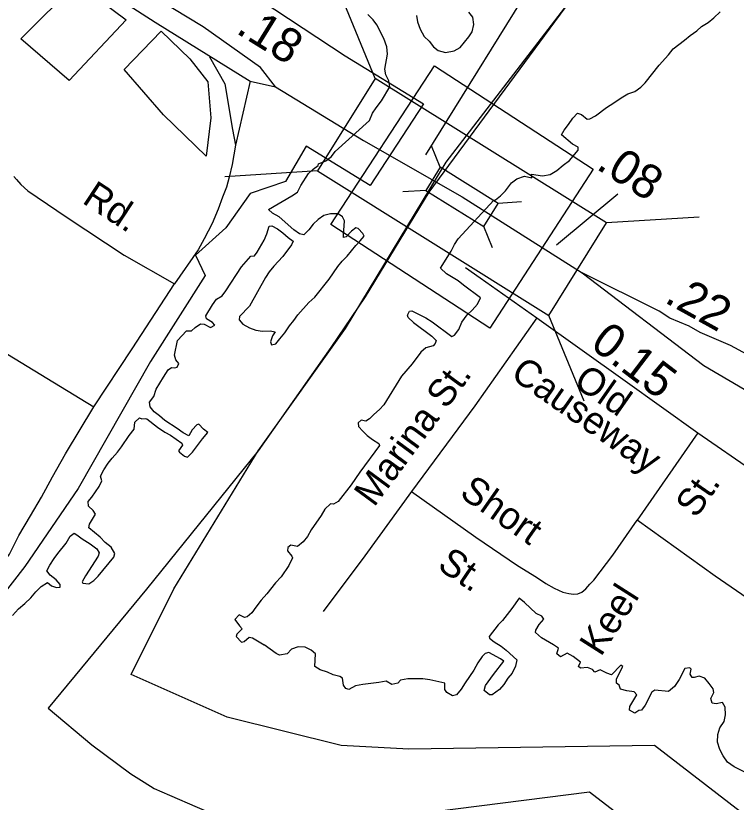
# Model space of a CAD drawing. Extents: x 1945482 to 2853149, y 66427 to 1015778.
# Drawn here: x 2358008 to 2359741, y 171090 to 172983 of the extents above; entities that cross this region are included whole.
import ezdxf

# ---------------------------------------------------------------- set-up
doc = ezdxf.new("R2010")
doc.units = 0
for name, color, linetype in [('Old_Level_10', 7, 'Continuous'), ('Old_Level_17', 7, 'Continuous'), ('Old_Level_28', 7, 'Continuous'), ('Old_Level_31', 7, 'Continuous'), ('Old_Level_35', 7, 'Continuous'), ('Old_Level_48', 7, 'Continuous'), ('Old_Level_49', 7, 'Continuous'), ('Old_Level_50', 7, 'Continuous'), ('Old_Level_60', 7, 'Continuous')]:
    doc.layers.add(name, color=color, linetype=linetype)

msp = doc.modelspace()

# ---------------------------------------------------------------- linework, layer by layer
at = {"layer": 'Old_Level_17'}
for points in [[(2358994.4, 172648.6), (2359277.2, 173104.6)], [(2359308.7, 172431.7), (2359456.4, 172554.3)]]:
    msp.add_lwpolyline(points, dxfattribs=at)
at = {"layer": 'Old_Level_28'}
for points in [[(2358632.7, 172811.7), (2358597, 172858.4), (2358458.8, 172956.4), (2357694.3, 173418.9)], [(2357670.5, 173382.3), (2358101.7, 173123.1), (2358343.4, 172967.4), (2358571.4, 172825.4), (2358632.7, 172811.7)], [(2358632.7, 172811.7), (2358844.2, 172682.6), (2359081.3, 172547), (2359370.2, 172364)], [(2359370.2, 172364), (2359662.6, 172141.2), (2359954.2, 171970.6), (2360025.5, 171922.5)], [(2360086.9, 172061.7), (2360064.9, 172066.1), (2360042.2, 172069), (2360019.6, 172074), (2359996.4, 172080.9), (2359983.1, 172084.9), (2359953.8, 172094.7), (2359904.3, 172109.5), (2359877.7, 172123.3), (2359804.7, 172149), (2359767, 172168.2), (2359726.9, 172189.4), (2359653.9, 172221), (2359627.3, 172235.8), (2359580.7, 172255.5), (2359555.6, 172271.8), (2359370.2, 172364)]]:
    msp.add_lwpolyline(points, dxfattribs=at)
at = {"layer": 'Old_Level_31'}
msp.add_lwpolyline([(2359014.8, 172862.6), (2359396.8, 172613.8), (2359147.8, 172231.4), (2358765.8, 172480.3)], close=True, dxfattribs=at)
at = {"layer": 'Old_Level_35'}
for p, q in [((2359089.8, 172377.4), (2359124.7, 172352.7)), ((2359124.7, 172352.7), (2359261.3, 172256.2)), ((2359648.4, 171979.4), (2359502.8, 171769.5)), ((2359648.4, 171979.4), (2360158.7, 171625.4))]:
    msp.add_line(p, q, dxfattribs=at)
for points in [[(2358474.3, 172884), (2358510.9, 172819), (2358529.2, 172709.3), (2358536.6, 172671.6)], [(2358571.4, 172825.4), (2358536.6, 172671.6), (2358528.6, 172625.3), (2358521.6, 172594.8), (2358514.7, 172570.6), (2358505.5, 172546.3), (2358494.8, 172517.9), (2358480.1, 172483.2), (2358461.5, 172446.4), (2358446.5, 172419.9), (2358390, 172337.5)], [(2357119.2, 172693.5), (2357297.6, 172588.3), (2357619.4, 172393), (2358195.6, 172041.7)], [(2358003.3, 172596.3), (2358009.8, 172588.7), (2358020.1, 172576.9), (2358036.8, 172561.8), (2358059.4, 172546.6), (2358131.3, 172497.3), (2358269.1, 172406.9), (2358390, 172337.5)], [(2357873.6, 171575), (2357968.7, 171654.6), (2357993.3, 171687.7), (2358015.5, 171732.6), (2358043.8, 171779.6), (2358069.9, 171824.7), (2358096.2, 171873.9), (2358127.8, 171929), (2358195.6, 172041.7), (2358287.9, 172181.5), (2358390, 172337.5)], [(2359261.3, 172256.2), (2359111.9, 172044.1), (2358959.9, 171837.9)], [(2359261.3, 172256.2), (2359473.5, 172104.4), (2359648.4, 171979.4)], [(2358959.9, 171837.9), (2358847.8, 171683.5), (2358747.1, 171549.5)], [(2358959.9, 171837.9), (2359114.2, 171728.2), (2359215, 171659.9), (2359260.1, 171631.9), (2359282.7, 171616.7), (2359303.2, 171605.3), (2359323.6, 171596.3), (2359337.8, 171592.9), (2359349.7, 171591.4), (2359359.9, 171591.8), (2359369.5, 171596.2), (2359379.4, 171604.4), (2359388.8, 171615), (2359398.6, 171625.2), (2359444.1, 171685.1), (2359502.8, 171769.5)], [(2360456.6, 171429.1), (2360387, 171314.1), (2360383.3, 171308.1), (2360377.7, 171302), (2360370, 171297.7), (2360350.1, 171294.6), (2360244.2, 171282.6), (2360228.5, 171281.9), (2360214.3, 171283.3), (2360206.3, 171285), (2360202, 171286.8), (2360189.9, 171294.5), (2359918.4, 171477.7), (2359690.3, 171634.8), (2359502.8, 171769.5)]]:
    msp.add_lwpolyline(points, dxfattribs=at)
at = {"layer": 'Old_Level_48'}
msp.add_line((2359001.6, 172558.1), (2358848.2, 172306.5), dxfattribs=at)
for points in [[(2361360.8, 176111.9), (2361223.1, 175973.2), (2361044, 175876.1), (2360937.1, 175754.2), (2360822.7, 175776.6), (2360730.7, 175644.7), (2360492, 175450.6), (2360253.2, 175167), (2359482.3, 174470.3), (2359353, 174216.5), (2359288.3, 173937.8), (2359248.5, 173504.9), (2359029.7, 173350.6), (2358865.5, 173380.5), (2358726.3, 173315.8), (2358731.2, 173271), (2358606.9, 173290.9), (2358427, 173133.2), (2358800.4, 172886.7), (2358989, 172770.9), (2358860.6, 172574.3)], [(2359752.9, 173438.8), (2359603.4, 173411.3), (2359461.8, 173183.3), (2359001.6, 172558.1)], [(2358020.6, 172927.6), (2358154.7, 173061.8), (2358273.5, 172973.4), (2358136.6, 172827.4), (2358020.6, 172927.6)], [(2358269, 172853.3), (2358358, 172946.2), (2358426.5, 172879.5), (2358469.7, 172823.7), (2358476.9, 172737.1), (2358466.1, 172645.2), (2358363.5, 172744.3), (2358269, 172853.3)], [(2358860.6, 172574.3), (2358706.4, 172668.9), (2358656.6, 172584.3), (2358572, 172554.9), (2358512.9, 172472.8), (2358440.7, 172407.1), (2358463.6, 172357.8), (2358332.3, 172150.8), (2358158.3, 171845.3), (2358030.2, 171658), (2357898.9, 171490.5), (2357790.5, 171493.8), (2357678.9, 171411.6), (2357544.2, 171283.5), (2357465.4, 171122.5), (2357363.7, 171027.3)], [(2358848.2, 172306.5), (2358765.6, 172184.6), (2358591.1, 171936.1), (2358322.8, 171603.4), (2358085.6, 171317.1), (2358191.1, 171228.8), (2358284.6, 171158.5), (2358316.7, 171139), (2358341.2, 171123.3), (2358377.4, 171107.9), (2358444.4, 171078.6), (2358496.9, 171056.4), (2358532.6, 171044.7), (2358560.7, 171037), (2358600.3, 171030.5), (2358636.8, 171028.4), (2358666.8, 171028.8), (2358730.7, 171031.9), (2358808.6, 171045.4), (2358964.5, 171061.9), (2359387.7, 171115.3), (2359673.5, 170895.9), (2360014, 170639.7)]]:
    msp.add_lwpolyline(points, dxfattribs=at)
at = {"layer": 'Old_Level_49'}
for points in [[(2361360.8, 176111.9), (2361223.1, 175973.2), (2361044, 175876.1), (2360937.1, 175754.2), (2360822.7, 175776.6), (2360730.7, 175644.7), (2360492, 175450.6), (2360253.2, 175167), (2359482.3, 174470.3), (2359353, 174216.5), (2359288.3, 173937.8), (2359248.5, 173504.9), (2359029.7, 173350.6), (2358865.5, 173380.5), (2358726.3, 173315.8), (2358731.2, 173271), (2358606.9, 173290.9), (2358427, 173133.2), (2358800.4, 172886.7), (2358989, 172770.9), (2358860.6, 172574.3)], [(2359043.2, 172630.9), (2359411.5, 173110.3), (2359599.9, 173392.7), (2360516.2, 173204.4), (2361179.9, 172493.9), (2361625.3, 172596.7), (2361873.6, 172665.1), (2362695.8, 173058.9), (2363779.1, 172981.9), (2364087.4, 173247.2), (2364597, 172656.6)], [(2358020.6, 172927.6), (2358154.7, 173061.8), (2358273.5, 172973.4), (2358136.6, 172827.4), (2358020.6, 172927.6)], [(2358269, 172853.3), (2358358, 172946.2), (2358426.5, 172879.5), (2358469.7, 172823.7), (2358476.9, 172737.1), (2358466.1, 172645.2), (2358363.5, 172744.3), (2358269, 172853.3)], [(2358860.6, 172574.3), (2358706.4, 172668.9), (2358656.6, 172584.3), (2358572, 172554.9), (2358512.9, 172472.8), (2358440.7, 172407.1), (2358463.6, 172357.8), (2358332.3, 172150.8), (2358158.3, 171845.3), (2358030.2, 171658), (2357898.9, 171490.5), (2357790.5, 171493.8), (2357678.9, 171411.6), (2357544.2, 171283.5), (2357465.4, 171122.5), (2357363.7, 171027.3)], [(2361488.2, 169754.7), (2361171.4, 169985.9), (2360220.8, 170704.9), (2359544.2, 171227.1), (2358953.3, 171218.5), (2358790.6, 171227.1), (2358516.5, 171295.5), (2358285.3, 171398.3), (2358388, 171603.7), (2358591.1, 171936.1), (2358801.3, 172230.7), (2359043.2, 172630.9)]]:
    msp.add_lwpolyline(points, dxfattribs=at)
at = {"layer": 'Old_Level_50'}
for p, q in [((2358872.6, 172832.1), (2358787.4, 173038.6)), ((2359029.1, 172618.3), (2359007.8, 172669.9)), ((2358733.5, 172609.5), (2358510.6, 172595.4)), ((2358994.4, 172562.6), (2358938.6, 172559.1)), ((2359224, 172534.9), (2359168.3, 172531.4)), ((2359652, 172498.6), (2359429.1, 172484.5)), ((2359154.8, 172424.1), (2359133.5, 172475.7)), ((2359375.2, 172055.5), (2359290.1, 172261.9))]:
    msp.add_line(p, q, dxfattribs=at)
msp.add_lwpolyline([(2358733.5, 172609.5), (2359290.1, 172261.9), (2359429.1, 172484.5), (2358872.6, 172832.1)], close=True, dxfattribs=at)
msp.add_lwpolyline([(2358994.4, 172562.6), (2359133.5, 172475.7), (2359168.3, 172531.4), (2359029.1, 172618.3), (2358994.4, 172562.6)], dxfattribs=at)
at = {"layer": 'Old_Level_60'}
for points in [[(2358965, 172245.1), (2358951.7, 172256.7), (2358950.5, 172262.6), (2358955.2, 172272.2), (2358960.7, 172272.9), (2358994, 172255.7), (2359009.7, 172246.2), (2359056.5, 172211.4), (2359063, 172214.2), (2359073.7, 172228.2), (2359081.2, 172245.6), (2359094, 172263.4), (2359105.5, 172274.4), (2359118.2, 172289), (2359126, 172304), (2359084.5, 172334.4), (2359072.2, 172345.2), (2359044, 172361.6), (2359029.5, 172375.4), (2359055.2, 172416.3), (2359063.5, 172432.2), (2359072.2, 172446.3), (2359158, 172538.9), (2359161.7, 172540), (2359174, 172550), (2359186.2, 172561.8), (2359200, 172580.6), (2359213.2, 172590.3), (2359231.2, 172597.2), (2359249, 172593), (2359248.7, 172601.9), (2359274.7, 172598.1), (2359293.2, 172600.9), (2359309, 172610.5), (2359324.7, 172623.7), (2359339.7, 172634.4), (2359361, 172659.7), (2359360.5, 172666.5), (2359347, 172674), (2359320.7, 172696.7), (2359327.2, 172707.5), (2359337.5, 172721.1), (2359347.5, 172736.1), (2359358.7, 172748.3), (2359368.7, 172745), (2359382.5, 172734), (2359388.5, 172735.2), (2359402.7, 172742), (2359428.7, 172762.4), (2359446.2, 172773.2), (2359463.7, 172785.6), (2359480.2, 172794.8), (2359496.5, 172800.9), (2359511.5, 172811.1), (2359522, 172821.7), (2359555.2, 172863.6), (2359577.7, 172888.7), (2359589.2, 172902.9), (2359616.7, 172923.9), (2359629.7, 172935), (2359646, 172946.6), (2359657, 172956.9), (2359673, 172966.9), (2359687, 172978.1), (2359702.5, 172992.1)], [(2358971.7, 172983.5), (2358974.5, 172968.1), (2358980.5, 172950.8), (2358990.5, 172933.1), (2359002.2, 172921.7), (2359013, 172908.2), (2359024, 172899.1), (2359041.7, 172894.4), (2359062.7, 172898.1), (2359077.2, 172906.7), (2359098, 172931.9), (2359106, 172944.4), (2359109.5, 172962.1), (2359107.5, 172979.7), (2359098, 172991.5)], [(2358663, 172449.6), (2358675, 172440.4), (2358671.5, 172432.1), (2358650.5, 172403.4), (2358628.5, 172380.1), (2358617.2, 172366.5), (2358608.5, 172353.3), (2358570, 172284), (2358546, 172259), (2358545.2, 172250.9), (2358554.2, 172240.8), (2358570, 172231.8), (2358585.7, 172226.7), (2358601.7, 172224.1), (2358620, 172224.8), (2358632.2, 172222.4), (2358625.7, 172212.6), (2358621, 172198.6), (2358623.5, 172190.8), (2358633.5, 172193.9), (2358643.5, 172205.2), (2358655.5, 172220), (2358666, 172237), (2358676.5, 172249.4), (2358686.5, 172263), (2358712.5, 172292.6), (2358727.2, 172305.5), (2358761.5, 172348.8), (2358782.7, 172379.2), (2358793, 172392.4), (2358805, 172404.8), (2358825.7, 172430.2), (2358836.2, 172441), (2358845.7, 172452.7), (2358843, 172458.6), (2358831.5, 172471.4), (2358825.7, 172473), (2358815.2, 172464.5), (2358803, 172450.9), (2358796.5, 172449.1), (2358796.2, 172455.2), (2358799, 172489.4), (2358793.7, 172498.9), (2358783.5, 172505.9), (2358765, 172506.5), (2358749.2, 172502.2), (2358735, 172492.4), (2358723.2, 172481.3), (2358713, 172467.6), (2358701, 172455.4), (2358690.5, 172458), (2358677, 172468.1), (2358641.2, 172499.1), (2358625.2, 172508), (2358616, 172516.4), (2358672.2, 172549.7), (2358685.5, 172558.8), (2358693.5, 172574.5), (2358711.7, 172603.5), (2358723, 172613.7), (2358735.7, 172622.9), (2358736.2, 172626.9), (2358754, 172633.6), (2358767, 172644.2), (2358776.5, 172656.6), (2358859, 172731), (2358865.7, 172748.9), (2358874.5, 172761.7), (2358888, 172778.5), (2358908, 172811.9), (2358905.5, 172826.4), (2358898.2, 172840.8), (2358896, 172854), (2358901.7, 172890.4), (2358900.5, 172908), (2358893, 172928.5), (2358876.7, 172960.8), (2358867.5, 172973.1), (2358855, 172986.2)], [(2358203, 171700), (2358208.7, 171691), (2358206.5, 171682.8), (2358175.7, 171635.6), (2358167.7, 171621), (2358169.2, 171618), (2358184, 171616.4), (2358196.2, 171623.7), (2358206.5, 171634.8), (2358243.7, 171680.6), (2358246, 171689), (2358237.2, 171704.2), (2358223, 171715.4), (2358211.2, 171728.2), (2358183.5, 171750.6), (2358185.2, 171759.3), (2358199.7, 171783.8), (2358194.5, 171792.2), (2358183, 171802.6), (2358182, 171814.1), (2358191, 171824.9), (2358208.5, 171849.9), (2358214.7, 171864), (2358211.7, 171875.4), (2358220, 171890.6), (2358230, 171906.1), (2358240, 171918.7), (2358253, 171932.9), (2358262.7, 171945.9), (2358281, 171973), (2358292.5, 171988), (2358294.7, 172004.8), (2358305.5, 172015.4), (2358311, 172013.3), (2358319.5, 172014.2), (2358323, 172013.1), (2358349, 171992.8), (2358366.7, 171981.2), (2358380, 171973.6), (2358407.7, 171954.5), (2358409, 171950), (2358399.5, 171936.3), (2358401.5, 171932.9), (2358413.7, 171923.5), (2358420.7, 171920.9), (2358433, 171933), (2358457.2, 171965.1), (2358469.7, 171979.8), (2358459.5, 171988.4), (2358448, 172000.6), (2358443.5, 171998.5), (2358432.7, 171986.4), (2358424, 171971.8), (2358410.7, 171979.6), (2358396.5, 171989.8), (2358366.7, 172009), (2358354, 172020.3), (2358341, 172029.6), (2358331.2, 172042.1), (2358330, 172052.9), (2358340.2, 172066.9), (2358346, 172084.2), (2358363.5, 172113.6), (2358374.7, 172130.9), (2358382.7, 172136.8), (2358390.2, 172135.4), (2358396.2, 172137.6), (2358400.5, 172146.1), (2358393.2, 172155.2), (2358390.2, 172166.1), (2358396.7, 172201.3), (2358419, 172225), (2358430.7, 172224.6), (2358439.7, 172232.5), (2358452.2, 172241.8), (2358461.2, 172240.7), (2358476.5, 172232.9), (2358486.7, 172238.6), (2358481.5, 172245.1), (2358467, 172253.5), (2358465, 172260.6), (2358481.2, 172287.7), (2358491.2, 172300.7), (2358504.5, 172309.2), (2358513.5, 172321.4), (2358551, 172378.4), (2358573.5, 172404.3), (2358582.5, 172405.6), (2358589, 172414.1), (2358605.5, 172443.3), (2358611.5, 172458), (2358617.7, 172476.8), (2358624.2, 172477.8), (2358637.2, 172469.9), (2358650, 172460.9), (2358663, 172449.6)], [(2358965, 172245.1), (2359009, 172211.8), (2359019.5, 172201.4), (2359017, 172194.1), (2359011.7, 172188.9), (2358994.5, 172183.7), (2358982.5, 172173.4), (2358961, 172145.3), (2358935.5, 172115.5), (2358893.5, 172047.1), (2358882.7, 172035.3), (2358869.2, 172023.5), (2358858.7, 172012.7), (2358850, 172007.6), (2358839, 172010.1), (2358831.5, 172003.1), (2358832.5, 171994.8), (2358842.5, 171983.5), (2358853.5, 171972.9), (2358866, 171963.6), (2358881.5, 171954), (2358883, 171948.8), (2358835.2, 171885.1), (2358815, 171854), (2358783.7, 171813.9), (2358772.2, 171807.7), (2358764.7, 171808.9), (2358751.7, 171796.1), (2358742.5, 171780.4), (2358718.5, 171746.3), (2358709.5, 171730.1), (2358699.5, 171717.3), (2358686, 171706), (2358669.7, 171708.7), (2358662.2, 171703.7), (2358661.2, 171695.1), (2358672.2, 171682.9), (2358674, 171678.8), (2358664.7, 171660.4), (2358646.2, 171632.9), (2358633, 171618.3), (2358611.5, 171591.6), (2358598.2, 171576.4), (2358585.5, 171560.3), (2358576.2, 171546.6), (2358564.2, 171537), (2358558, 171535.4), (2358545.5, 171541.5), (2358535.2, 171530.3), (2358546, 171515.2), (2358552.5, 171507.5), (2358540, 171494.9), (2358538.5, 171489.5), (2358551, 171476), (2358557.2, 171477), (2358569, 171487.6), (2358577.2, 171486.5), (2358605.7, 171469.2)], [(2358000.2, 171539.7), (2358014.7, 171555.5), (2358030.2, 171568.7), (2358044.2, 171582.2), (2358056.2, 171596.5), (2358069, 171610), (2358084.2, 171619.2), (2358094.2, 171611), (2358105.7, 171607), (2358115, 171608.4), (2358115, 171614.3), (2358105.5, 171625.8), (2358090.5, 171637.2), (2358083, 171647.6), (2358090, 171660.9), (2358100.2, 171676.9), (2358109.2, 171689.4), (2358129.5, 171713.8), (2358139, 171730.7), (2358148.5, 171737.8), (2358155.2, 171734.3), (2358168, 171724.6), (2358187, 171712.3), (2358203, 171700)], [(2359768, 171160.1), (2359735.7, 171176.1), (2359720, 171186.9), (2359709, 171202.3), (2359701.7, 171217.8), (2359696, 171235.4), (2359696.5, 171253.2), (2359701, 171269.6), (2359711.7, 171285.2), (2359715, 171300.8), (2359714.5, 171319.7), (2359708, 171330.5), (2359692.2, 171327.1), (2359682.7, 171329.1), (2359679.5, 171340), (2359686.5, 171354.4), (2359685, 171363.4), (2359676, 171376.3), (2359665.5, 171388.9), (2359651.5, 171393.8), (2359639.7, 171390.7), (2359634.5, 171390.8), (2359630, 171399), (2359632.7, 171410.5), (2359629.2, 171413.9), (2359617, 171412.3), (2359603.5, 171385.5), (2359592.2, 171369.3), (2359577.7, 171357.2), (2359544.7, 171359.9), (2359537.5, 171355.4), (2359521.7, 171324.3), (2359513.2, 171311.7), (2359506.2, 171311.1), (2359496.5, 171305.2), (2359484.2, 171311.8), (2359484.5, 171321.2), (2359501.7, 171349), (2359495.2, 171356.3), (2359478, 171358.3), (2359462.5, 171362.6), (2359459.2, 171372.3), (2359452.7, 171376.9), (2359453.2, 171387.2), (2359468.2, 171416.8), (2359463, 171420), (2359440.5, 171396.9), (2359429.2, 171401.4), (2359413.7, 171409.2), (2359401, 171403.6), (2359395.2, 171409.6), (2359383, 171414.8), (2359366, 171412.8), (2359361.5, 171416.9), (2359366, 171427.3), (2359348.2, 171441.3), (2359334, 171449.6), (2359318, 171440.3), (2359309.5, 171448), (2359313.5, 171461.1), (2359301.5, 171469.5), (2359272.2, 171485.8), (2359258, 171498.9), (2359258.7, 171504.8), (2359266.5, 171518), (2359278.2, 171531.2), (2359273.2, 171538.4), (2359259.5, 171545), (2359231.7, 171571.2), (2359218.5, 171581.3), (2359201, 171556.4), (2359179, 171528.1), (2359168.5, 171517.2), (2359146.5, 171489.4), (2359147.2, 171485.2), (2359158.7, 171476.5), (2359175.2, 171466.1), (2359187.5, 171456.3)], [(2359187.5, 171456.3), (2359213.2, 171433.1), (2359210.2, 171418.3), (2359201.5, 171401.4), (2359191.5, 171389.4), (2359181.5, 171374.1), (2359171.2, 171361.9), (2359153.7, 171348.9), (2359147.2, 171348.8), (2359134.2, 171359.1), (2359137.7, 171371.8), (2359157, 171398.2), (2359182, 171430.3), (2359174, 171435.8), (2359145.5, 171450.9), (2359136.7, 171448.8), (2359130, 171441.4), (2359119.5, 171426.2), (2359109.5, 171408.5), (2359088.7, 171378), (2359079.5, 171362.9), (2359067.7, 171349), (2359058.5, 171346.9), (2359044.7, 171354.5), (2359040.2, 171362), (2359040, 171377.4), (2359004, 171385.4), (2358987.2, 171387.7), (2358951.2, 171387.2), (2358933.2, 171384.2), (2358927.2, 171377.2), (2358912.7, 171374.2), (2358898.7, 171382.1), (2358881, 171378.9), (2358842.5, 171374), (2358825, 171370.8), (2358809, 171361.5), (2358801.5, 171364), (2358796, 171372.3), (2358793.5, 171388.9), (2358787.2, 171393), (2358771.2, 171396.8), (2358757.7, 171403.6), (2358740.5, 171409.3), (2358727, 171416.8), (2358729, 171447.6), (2358718.5, 171456.3), (2358703.7, 171463.6), (2358687, 171464.1), (2358671.2, 171458.8), (2358660.7, 171447.5), (2358642.5, 171444.5), (2358634.7, 171448.8), (2358605.7, 171469.2)]]:
    msp.add_lwpolyline(points, dxfattribs=at)

# ---------------------------------------------------------------- texts
at = {"layer": 'Old_Level_10'}
for s, rotation, p in [('Rd.', 326.7439, (2358165.2, 172533.9)), ('Causeway', 325.0091, (2359194.9, 172113.3)), ('Marina St.', 53.6085, (2358869.8, 171798.7)), ('Old', 325.0091, (2359346.5, 172094.4)), ('Short', 325.0091, (2359072.5, 171827.8)), ('St.', 55.251, (2359644.1, 171771.7)), ('St.', 325.9219, (2359019.1, 171653.9)), ('Keel', 57.5153, (2359415.3, 171438.8))]:
    msp.add_text(s, height=65.62, rotation=rotation, dxfattribs=at).set_placement(p)
at = {"layer": 'Old_Level_17'}
for s, rotation, p in [('.18', 328.2193, (2358534.9, 172942.9)), ('.08', 327.6162, (2359401.3, 172616.2)), ('.22', 331.0052, (2359565.3, 172294.7)), ('0.15', 322.6905, (2359386.4, 172186.7))]:
    msp.add_text(s, height=82.02, rotation=rotation, dxfattribs=at).set_placement(p)

doc.saveas('drawing.dxf')
